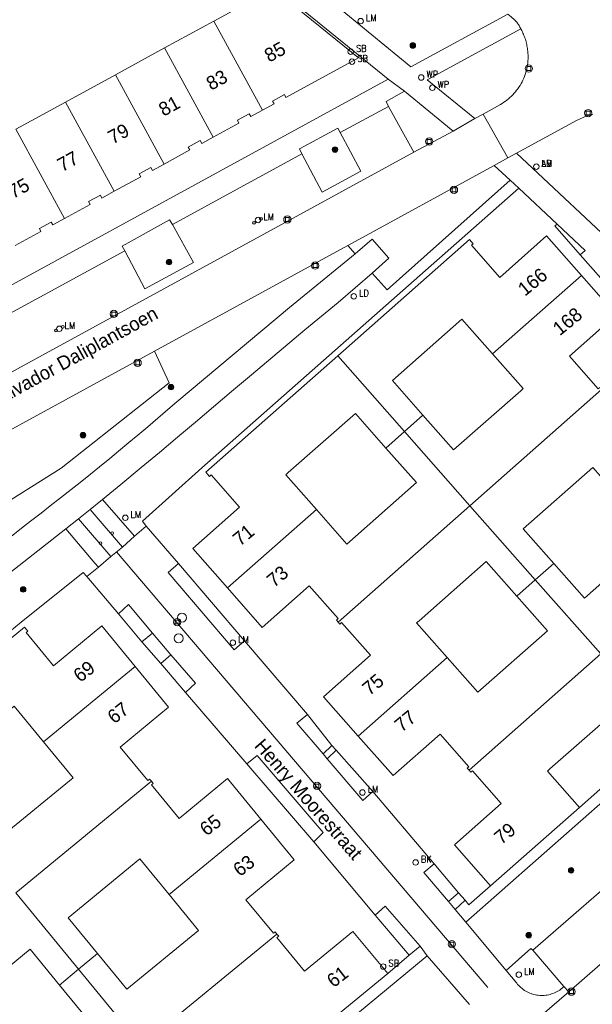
# Model space of a CAD drawing. Header units: metres. Extents: x 138165 to 154469, y 480134 to 494189.
# Tile 685 of 1056: x 146858 to 146910, y 487458 to 487547. Entities that reach past the tile are written whole.
import ezdxf

# ---------------------------------------------------------------- set-up
doc = ezdxf.new("R2010")
doc.units = ezdxf.units.M
doc.header["$LTSCALE"] = 0.001
doc.header["$MEASUREMENT"] = 0
for name, color, linetype, lineweight in [('Level 5', 7, 'Continuous', 0), ('TOP-L-topo objecten punt', 7, 'Continuous', 0), ('TOP-L-topo objecten vlak', 7, 'Continuous', 0), ('TOP-L-verharding molgoot', 7, 'Continuous', 0), ('TOP-T-topo huisnummering naamgeving', 7, 'Continuous', 0)]:
    doc.layers.add(name, color=color, linetype=linetype, lineweight=lineweight)
doc.styles.add('Style-INTL_ISO', font='INTL_ISO.shx')
doc.styles.add('Style-STANDARD', font='STANDARD.shx')

# ---------------------------------------------------------------- blocks, each defined once
blk = doc.blocks.new('24')
at = {"layer": 'TOP-L-topo objecten punt', "color": 7, "linetype": 'Continuous', "lineweight": 0}
for radius in [0.025, 0.0182, 0.0115, 0.005]:
    blk.add_circle((0, 0), radius, dxfattribs=at)
blk = doc.blocks.new('72')
at = {"layer": 'TOP-L-topo objecten punt', "color": 7, "linetype": 'Continuous', "lineweight": 0}
blk.add_circle((0, 0), 0.025, dxfattribs=at)
at = {"layer": 'TOP-L-topo objecten punt', "color": 7, "linetype": 'Continuous', "lineweight": 0, "style": 'Style-STANDARD'}
blk.add_text('BK', height=0.06, dxfattribs=at).set_placement((0.0483, 0))
blk = doc.blocks.new('39')
at = {"layer": 'TOP-L-topo objecten punt', "color": 7, "linetype": 'Continuous', "lineweight": 0}
for p, q in [((0.0175, 0.0175), (-0.0175, 0.0175)), ((-0.0175, 0.0175), (-0.0175, -0.0175)), ((0.0175, 0.0175), (0.0175, -0.0175)), ((0.0175, -0.0175), (-0.0175, -0.0175))]:
    blk.add_line(p, q, dxfattribs=at)
blk.add_circle((0, 0), 0.0332, dxfattribs=at)
blk = doc.blocks.new('73')
at = {"layer": 'TOP-L-topo objecten punt', "color": 7, "linetype": 'Continuous', "lineweight": 0}
blk.add_circle((0, 0), 0.025, dxfattribs=at)
at = {"layer": 'TOP-L-topo objecten punt', "color": 7, "linetype": 'Continuous', "lineweight": 0, "style": 'Style-STANDARD'}
blk.add_text('WP', height=0.06, dxfattribs=at).set_placement((0.0483, 0))
blk = doc.blocks.new('*U13')
at = {"layer": 'Level 5', "color": 7, "linetype": 'Continuous', "lineweight": 0}
blk.add_circle((0, 0), 0.0415, dxfattribs=at)
blk = doc.blocks.new('150')
at = {"layer": 'Level 5', "color": 7, "linetype": 'Continuous', "lineweight": 0}
blk.add_blockref('*U13', (0, 0), dxfattribs=at)
blk = doc.blocks.new('121')
at = {"layer": 'TOP-L-topo objecten punt', "color": 7, "linetype": 'Continuous', "lineweight": 0}
blk.add_circle((0, 0), 0.025, dxfattribs=at)
at = {"layer": 'TOP-L-topo objecten punt', "color": 7, "linetype": 'Continuous', "lineweight": 0, "style": 'Style-STANDARD'}
blk.add_text('LD', height=0.06, dxfattribs=at).set_placement((0.0483, 0))
blk = doc.blocks.new('16')
at = {"layer": 'TOP-L-topo objecten punt', "color": 7, "linetype": 'Continuous', "lineweight": 0}
blk.add_circle((0, 0), 0.025, dxfattribs=at)
at = {"layer": 'TOP-L-topo objecten punt', "color": 7, "linetype": 'Continuous', "lineweight": 0, "style": 'Style-STANDARD'}
blk.add_text('LM', height=0.06, dxfattribs=at).set_placement((0.0483, 0))
blk = doc.blocks.new('10')
at = {"layer": 'TOP-L-topo objecten punt', "linetype": 'Continuous', "lineweight": 0}
blk.add_circle((0, 0), 0.0125, dxfattribs=at)
blk = doc.blocks.new('175')
at = {"layer": 'TOP-L-topo objecten punt', "color": 7, "linetype": 'Continuous', "lineweight": 0}
blk.add_circle((0, 0), 0.025, dxfattribs=at)
at = {"layer": 'TOP-L-topo objecten punt', "color": 7, "linetype": 'Continuous', "lineweight": 0, "style": 'Style-STANDARD'}
blk.add_text('SB', height=0.06, dxfattribs=at).set_placement((0.0483, 0))
blk = doc.blocks.new('11')
at = {"layer": 'TOP-L-topo objecten punt', "color": 7, "linetype": 'Continuous', "lineweight": 0}
blk.add_circle((0, 0), 0.025, dxfattribs=at)
at = {"layer": 'TOP-L-topo objecten punt', "color": 7, "linetype": 'Continuous', "lineweight": 0, "style": 'Style-STANDARD'}
blk.add_text('AB', height=0.06, dxfattribs=at).set_placement((0.0483, 0))

msp = doc.modelspace()

# ---------------------------------------------------------------- linework, layer by layer
at = {"layer": 'TOP-L-topo objecten vlak', "flags": 128}
for points in [[(146902.672, 487547.825), (146893.836, 487543.027), (146887.9, 487547.858), (146875.114, 487558.259), (146874.173, 487559.015), (146873.226, 487559.766), (146872.275, 487560.509), (146871.414, 487561.173), (146870.55, 487561.832), (146869.585, 487562.558), (146868.615, 487563.278), (146867.722, 487563.932), (146847.453, 487578.781), (146856.595, 487583.771)], [(146869.733, 487559.696), (146872.968, 487557.165), (146889.181, 487543.998), (146891.764, 487541.898)], [(146880.322, 487539.062), (146881.383, 487539.642), (146881.24, 487539.902), (146882.32, 487540.492), (146882.462, 487540.232), (146889.063, 487543.84), (146881.299, 487550.149), (146875.881, 487547.187)], [(146902.672, 487547.825), (146902.819, 487547.698), (146902.966, 487547.571), (146903.035, 487547.516), (146903.106, 487547.456), (146903.165, 487547.404), (146903.233, 487547.339), (146903.299, 487547.273), (146903.363, 487547.204), (146903.425, 487547.134), (146903.475, 487547.073), (146903.533, 487546.999), (146903.589, 487546.924), (146903.633, 487546.86), (146903.684, 487546.781), (146903.733, 487546.701), (146903.772, 487546.633), (146903.816, 487546.55), (146903.858, 487546.466)], [(146875.881, 487547.187), (146871.406, 487544.741)], [(146880.322, 487539.062), (146875.881, 487547.187)], [(146899.654, 487538.303), (146895.316, 487541.843), (146903.858, 487546.466)], [(146903.858, 487546.466), (146903.932, 487546.321), (146903.991, 487546.203), (146904.043, 487546.093), (146904.092, 487545.982), (146904.138, 487545.87), (146904.182, 487545.756), (146904.223, 487545.642), (146904.261, 487545.527), (146904.297, 487545.411), (146904.329, 487545.294), (146904.359, 487545.176), (146904.387, 487545.058), (146904.411, 487544.939), (146904.432, 487544.819), (146904.451, 487544.699), (146904.467, 487544.579), (146904.48, 487544.458), (146904.497, 487544.271), (146904.507, 487544.092), (146904.51, 487543.913), (146904.506, 487543.734), (146904.496, 487543.555), (146904.48, 487543.377), (146904.457, 487543.199), (146904.428, 487543.022), (146904.393, 487542.847), (146904.351, 487542.672), (146904.303, 487542.5), (146904.248, 487542.329), (146904.181, 487542.142), (146904.114, 487541.976), (146904.04, 487541.812), (146903.961, 487541.652), (146903.877, 487541.494), (146903.776, 487541.322), (146903.679, 487541.171), (146903.577, 487541.024), (146903.47, 487540.88), (146903.358, 487540.741), (146903.24, 487540.605), (146903.118, 487540.474), (146902.991, 487540.348), (146902.86, 487540.226), (146902.725, 487540.109), (146902.585, 487539.997), (146902.441, 487539.89), (146902.294, 487539.788), (146902.142, 487539.692), (146901.988, 487539.601), (146900.408, 487538.722)], [(146871.406, 487544.741), (146866.93, 487542.295)], [(146871.406, 487544.741), (146875.847, 487536.616)], [(146866.93, 487542.295), (146862.389, 487539.813)], [(146866.93, 487542.295), (146871.372, 487534.17)], [(146891.764, 487541.898), (146831.087, 487508.739)], [(146893.259, 487540.801), (146891.764, 487541.898)], [(146891.792, 487539.416), (146891.574, 487539.855), (146893.259, 487540.801)], [(146897.697, 487537.171), (146893.259, 487540.801)], [(146862.389, 487539.813), (146857.848, 487537.331)], [(146866.831, 487531.688), (146862.389, 487539.813)], [(146875.847, 487536.616), (146878.182, 487537.892), (146878.039, 487538.153), (146879.119, 487538.743), (146879.261, 487538.482), (146880.322, 487539.062)], [(146887.406, 487537.033), (146891.792, 487539.416)], [(146891.792, 487539.416), (146894.112, 487535.243)], [(146900.408, 487538.722), (146899.654, 487538.303)], [(146902.667, 487534.729), (146900.408, 487538.722)], [(146903.449, 487535.158), (146908.933, 487538.134), (146909.055, 487538.201), (146909.18, 487538.264), (146909.306, 487538.323), (146909.452, 487538.387), (146909.581, 487538.439), (146909.712, 487538.487), (146909.863, 487538.537), (146909.996, 487538.577), (146910.131, 487538.614), (146910.266, 487538.646), (146910.402, 487538.675)], [(146899.654, 487538.303), (146897.697, 487537.171)], [(146857.848, 487537.331), (146862.29, 487529.206)], [(146883.908, 487535.084), (146883.688, 487535.536), (146887.172, 487537.433), (146887.406, 487537.033)], [(146887.406, 487537.033), (146889.28, 487533.53), (146885.771, 487531.602), (146883.908, 487535.084)], [(146894.112, 487535.243), (146897.697, 487537.171)], [(146871.372, 487534.17), (146873.707, 487535.446), (146873.564, 487535.707), (146874.643, 487536.297), (146874.786, 487536.036), (146875.847, 487536.616)], [(146894.112, 487535.243), (146837.492, 487504.319)], [(146872.134, 487528.672), (146883.908, 487535.084)], [(146903.449, 487535.158), (146902.667, 487534.729)], [(146947.578, 487493.807), (146943.315, 487497.888), (146931.33, 487509.096), (146913.621, 487525.633), (146903.449, 487535.158)], [(146901.418, 487534.043), (146902.667, 487534.729)], [(146866.831, 487531.688), (146869.231, 487533), (146869.089, 487533.261), (146870.168, 487533.851), (146870.311, 487533.59), (146871.372, 487534.17)], [(146901.418, 487534.043), (146888.104, 487526.741)], [(146902.881, 487532.69), (146901.418, 487534.043)], [(146890.319, 487524.228), (146891.672, 487522.699), (146902.881, 487532.69)], [(146902.881, 487532.69), (146903.659, 487531.956)], [(146862.29, 487529.206), (146864.625, 487530.482), (146864.482, 487530.743), (146865.561, 487531.333), (146865.704, 487531.072), (146866.831, 487531.688)], [(146903.659, 487531.956), (146874.804, 487506.503), (146869.409, 487501.654), (146869.74, 487501.191)], [(146903.659, 487531.956), (146907.158, 487528.692)], [(146857.815, 487526.76), (146860.149, 487528.036), (146860.007, 487528.297), (146861.086, 487528.887), (146861.229, 487528.626), (146862.29, 487529.206)], [(146867.778, 487526.266), (146867.549, 487526.699), (146871.852, 487529.099), (146872.134, 487528.672)], [(146872.134, 487528.672), (146874.028, 487525.195), (146869.615, 487522.79), (146867.778, 487526.266)], [(146909.262, 487525.89), (146906.949, 487528.534), (146907.158, 487528.692)], [(146907.158, 487528.692), (146909.713, 487526.298), (146909.262, 487525.89)], [(146909.37, 487524.034), (146906.199, 487527.625), (146901.927, 487523.852), (146899.345, 487526.775), (146899.495, 487526.908), (146899.164, 487527.283), (146887.171, 487516.692)], [(146888.756, 487525.994), (146890.303, 487527.331), (146891.841, 487525.582), (146890.319, 487524.228)], [(146851.596, 487517.45), (146867.778, 487526.266)], [(146870.504, 487517.127), (146888.104, 487526.741)], [(146888.104, 487526.741), (146888.756, 487525.994)], [(146888.756, 487525.994), (146882.771, 487521.108), (146872.514, 487512.508), (146871.716, 487511.818), (146870.801, 487511.034), (146869.883, 487510.253), (146868.961, 487509.476), (146868.152, 487508.8), (146867.224, 487508.031), (146866.41, 487507.361), (146865.476, 487506.599), (146864.656, 487505.935), (146863.716, 487505.181), (146862.891, 487504.524), (146861.945, 487503.777), (146860.996, 487503.034), (146860.163, 487502.387), (146859.208, 487501.652), (146858.364, 487501.007), (146857.135, 487500.028)], [(146909.262, 487525.89), (146911.124, 487523.779)], [(146865.752, 487503.633), (146867.413, 487504.998), (146869.278, 487506.539), (146870.932, 487507.913), (146872.582, 487509.29), (146874.23, 487510.672), (146875.874, 487512.057), (146877.515, 487513.447), (146879.326, 487514.988), (146884.192, 487519.069), (146887.202, 487521.568), (146890.319, 487524.228)], [(146909.37, 487524.034), (146901.274, 487516.886)], [(146911.204, 487513.648), (146911.039, 487513.835), (146910.889, 487513.703), (146908.268, 487516.671), (146912.54, 487520.444), (146909.37, 487524.034)], [(146894.94, 487511.293), (146892.153, 487514.449), (146898.488, 487520.042), (146901.274, 487516.886)], [(146797.082, 487471.161), (146846.908, 487497.005), (146861.987, 487506.491), (146871.815, 487514.252), (146870.504, 487517.127)], [(146837.715, 487499.216), (146870.504, 487517.127)], [(146887.171, 487516.692), (146875.177, 487506.102), (146875.508, 487505.727), (146875.658, 487505.86), (146878.239, 487502.936), (146873.967, 487499.163), (146877.137, 487495.573)], [(146893.253, 487509.804), (146887.171, 487516.692)], [(146901.274, 487516.886), (146904.061, 487513.73), (146903.836, 487513.531), (146897.727, 487508.137), (146894.94, 487511.293)], [(146899.211, 487503.057), (146911.204, 487513.648)], [(146885.233, 487502.721), (146882.446, 487505.877), (146882.671, 487506.076), (146888.78, 487511.47), (146891.567, 487508.314)], [(146894.94, 487511.293), (146893.253, 487509.804)], [(146893.253, 487509.804), (146891.567, 487508.314)], [(146899.211, 487503.057), (146893.253, 487509.804)], [(146891.567, 487508.314), (146894.353, 487505.158), (146888.019, 487499.565), (146885.233, 487502.721)], [(146906.854, 487497.8), (146904.068, 487500.956), (146910.402, 487506.549), (146913.188, 487503.393)], [(146864.632, 487502.719), (146865.752, 487503.633)], [(146868.665, 487500.29), (146865.752, 487503.633)], [(146887.217, 487492.467), (146899.211, 487503.057)], [(146899.211, 487503.057), (146905.168, 487496.311)], [(146913.188, 487503.393), (146915.975, 487500.237), (146909.641, 487494.644), (146906.854, 487497.8)], [(146864.632, 487502.719), (146863.569, 487501.872)], [(146867.569, 487499.297), (146864.632, 487502.719)], [(146885.233, 487502.721), (146877.137, 487495.573)], [(146863.569, 487501.872), (146862.412, 487500.943)], [(146863.569, 487501.872), (146866.51, 487498.436)], [(146869.74, 487501.191), (146868.665, 487500.29)], [(146872.677, 487497.789), (146869.74, 487501.191)], [(146821.662, 487470.447), (146824.204, 487472.267), (146826.742, 487474.092), (146829.278, 487475.921), (146831.81, 487477.754), (146834.34, 487479.591), (146836.866, 487481.432), (146839.39, 487483.277), (146842.112, 487485.275), (146843.32, 487486.181), (146844.353, 487486.959), (146845.557, 487487.871), (146846.586, 487488.654), (146847.614, 487489.44), (146848.811, 487490.36), (146850.006, 487491.283), (146851.152, 487492.173), (146856.897, 487496.623), (146862.412, 487500.943)], [(146862.412, 487500.943), (146865.046, 487497.844), (146865.376, 487497.479)], [(146868.665, 487500.29), (146867.569, 487499.297)], [(146867.569, 487499.297), (146866.51, 487498.436)], [(146866.51, 487498.436), (146865.376, 487497.479)], [(146865.376, 487497.479), (146864.327, 487496.63)], [(146878.695, 487490.758), (146877.744, 487489.941), (146871.745, 487496.985), (146872.677, 487497.789)], [(146872.677, 487497.789), (146878.695, 487490.758)], [(146897.147, 487489.229), (146894.36, 487492.384), (146894.585, 487492.583), (146900.694, 487497.977), (146903.481, 487494.822)], [(146905.168, 487496.311), (146906.854, 487497.8)], [(146864.327, 487496.63), (146863.99, 487496.987), (146858.338, 487492.462), (146833.554, 487472.051), (146827.991, 487467.538)], [(146864.327, 487496.63), (146867.215, 487493.22)], [(146877.137, 487495.573), (146880.308, 487491.982), (146884.58, 487495.755), (146887.201, 487492.787), (146887.052, 487492.654), (146887.217, 487492.467)], [(146905.168, 487496.311), (146903.481, 487494.822)], [(146911.125, 487489.564), (146905.168, 487496.311)], [(146903.481, 487494.822), (146906.268, 487491.666), (146899.934, 487486.073), (146897.147, 487489.229)], [(146867.215, 487493.22), (146868.121, 487494.071), (146870.302, 487491.467)], [(146869.339, 487490.674), (146867.215, 487493.22)], [(146868.736, 487488.411), (146865.693, 487492.111), (146861.291, 487488.49), (146858.814, 487491.502), (146858.968, 487491.629), (146858.651, 487492.015), (146846.294, 487481.85)], [(146887.217, 487492.467), (146887.383, 487492.279), (146887.532, 487492.412), (146890.154, 487489.443), (146885.881, 487485.671), (146889.051, 487482.08)], [(146870.302, 487491.467), (146869.339, 487490.674)], [(146871.963, 487489.489), (146870.302, 487491.467)], [(146869.339, 487490.674), (146871.053, 487488.686)], [(146884.423, 487484.061), (146878.695, 487490.758)], [(146871.053, 487488.686), (146871.963, 487489.489)], [(146871.963, 487489.489), (146874.225, 487486.901), (146873.316, 487486.06)], [(146899.132, 487478.974), (146911.125, 487489.564)], [(146873.316, 487486.06), (146871.053, 487488.686)], [(146897.147, 487489.229), (146889.051, 487482.08)], [(146868.736, 487488.411), (146860.396, 487481.55)], [(146870.206, 487477.967), (146870.047, 487478.16), (146869.893, 487478.033), (146867.377, 487481.091), (146871.779, 487484.712), (146868.736, 487488.411)], [(146873.316, 487486.06), (146878.897, 487479.548)], [(146853.87, 487476.182), (146851.195, 487479.434), (146857.721, 487484.802), (146860.396, 487481.55)], [(146885.852, 487480.463), (146883.444, 487483.272), (146884.423, 487484.061)], [(146884.423, 487484.061), (146886.643, 487481.232)], [(146909.187, 487475.593), (146906.275, 487478.892), (146906.499, 487479.09), (146911.822, 487483.79), (146914.734, 487480.491)], [(146889.051, 487482.08), (146892.222, 487478.489), (146896.495, 487482.262), (146899.116, 487479.294), (146898.966, 487479.162), (146899.132, 487478.974)], [(146860.396, 487481.55), (146863.07, 487478.299), (146856.544, 487472.931), (146853.87, 487476.182)], [(146886.643, 487481.232), (146885.852, 487480.463)], [(146885.852, 487480.463), (146886.204, 487480.024)], [(146886.204, 487480.024), (146887.039, 487480.792)], [(146887.039, 487480.792), (146886.643, 487481.232)], [(146887.039, 487480.792), (146890.364, 487477.04)], [(146909.187, 487475.593), (146914.734, 487480.491)], [(146878.897, 487479.548), (146879.835, 487480.319), (146885.852, 487473.311), (146884.993, 487472.447)], [(146884.993, 487472.447), (146878.897, 487479.548)], [(146890.364, 487477.04), (146889.452, 487476.22), (146886.204, 487480.024)], [(146898.848, 487465.145), (146915.379, 487479.698)], [(146899.132, 487478.974), (146899.297, 487478.787), (146899.447, 487478.919), (146902.068, 487475.951), (146897.795, 487472.178), (146901.091, 487468.445)], [(146857.85, 487467.802), (146870.206, 487477.967)], [(146880.171, 487474.51), (146877.128, 487478.21), (146872.726, 487474.589), (146870.211, 487477.647), (146870.365, 487477.774), (146870.206, 487477.967)], [(146895.959, 487470.458), (146890.364, 487477.04)], [(146901.091, 487468.445), (146909.187, 487475.593)], [(146880.171, 487474.51), (146871.831, 487467.649)], [(146881.641, 487464.066), (146881.483, 487464.259), (146881.328, 487464.132), (146878.812, 487467.19), (146883.214, 487470.811), (146880.171, 487474.51)], [(146884.993, 487472.447), (146890.6, 487465.783)], [(146865.305, 487462.281), (146862.63, 487465.533), (146869.156, 487470.901), (146871.831, 487467.649)], [(146914.434, 487470.848), (146904.931, 487462.586)], [(146897.277, 487467.03), (146895.032, 487469.67), (146895.959, 487470.458)], [(146895.959, 487470.458), (146898.17, 487467.807)], [(146898.786, 487467.136), (146899.113, 487466.715), (146901.091, 487468.445)], [(146863.567, 487460.852), (146857.85, 487467.802)], [(146871.831, 487467.649), (146874.505, 487464.398), (146867.98, 487459.03), (146865.305, 487462.281)], [(146898.17, 487467.807), (146897.277, 487467.03)], [(146897.867, 487466.308), (146897.277, 487467.03)], [(146897.867, 487466.308), (146898.786, 487467.136)], [(146898.786, 487467.136), (146898.17, 487467.807)], [(146917.721, 487467.087), (146908.212, 487458.81)], [(146890.6, 487465.783), (146891.481, 487466.596), (146894.676, 487462.955)], [(146898.848, 487465.145), (146897.867, 487466.308)], [(146893.689, 487462.144), (146890.6, 487465.783)], [(146891.727, 487460.463), (146888.563, 487464.309), (146884.161, 487460.688), (146881.646, 487463.746), (146881.8, 487463.873), (146881.641, 487464.066)], [(146902.513, 487460.742), (146898.848, 487465.145)], [(146869.285, 487453.901), (146881.641, 487464.066)], [(146855.304, 487454.054), (146852.629, 487457.306), (146852.861, 487457.497), (146859.155, 487462.674), (146861.83, 487459.422)], [(146894.676, 487462.955), (146893.689, 487462.144)], [(146894.676, 487462.955), (146895.327, 487462.094)], [(146904.931, 487462.586), (146904.751, 487462.754), (146902.513, 487460.742)], [(146904.931, 487462.586), (146907.776, 487459.297)], [(146865.305, 487462.281), (146863.567, 487460.852)], [(146878.42, 487448.084), (146895.327, 487462.094)], [(146891.727, 487460.463), (146893.689, 487462.144)], [(146895.327, 487462.094), (146899.177, 487457.662)], [(146863.567, 487460.852), (146861.83, 487459.422)], [(146863.567, 487460.852), (146869.285, 487453.901)], [(146907.776, 487459.297), (146907.389, 487458.961), (146907.273, 487458.887), (146907.153, 487458.819), (146907.031, 487458.757), (146906.905, 487458.7), (146906.777, 487458.649), (146906.647, 487458.605), (146906.515, 487458.567), (146906.396, 487458.538), (146906.261, 487458.511), (146906.125, 487458.491), (146905.988, 487458.477), (146905.851, 487458.47), (146905.713, 487458.47), (146905.576, 487458.475), (146905.439, 487458.487), (146905.317, 487458.504), (146905.182, 487458.528), (146905.048, 487458.559), (146904.915, 487458.596), (146904.785, 487458.639), (146904.67, 487458.682), (146904.544, 487458.737), (146904.421, 487458.797), (146904.3, 487458.864), (146904.183, 487458.935), (146904.069, 487459.013), (146903.959, 487459.095), (146903.853, 487459.183), (146903.751, 487459.275), (146903.654, 487459.373), (146903.561, 487459.474), (146903.475, 487459.578), (146902.513, 487460.742)], [(146883.387, 487453.602), (146891.727, 487460.463)], [(146861.83, 487459.422), (146864.504, 487456.171), (146858.21, 487450.993), (146857.979, 487450.803), (146855.304, 487454.054)], [(146908.212, 487458.81), (146907.776, 487459.297)], [(146908.212, 487458.81), (146899.878, 487451.618)]]:
    msp.add_lwpolyline(points, dxfattribs=at)
at = {"layer": 'TOP-L-verharding molgoot', "flags": 128}
msp.add_lwpolyline([(146900.845, 487459.202), (146867.04, 487498.867)], dxfattribs=at)

# ---------------------------------------------------------------- block references
at = {"layer": 'TOP-L-topo objecten punt', "xscale": 10, "yscale": 10, "zscale": 10}
for name, p in [('16', (146889.262, 487547.182)), ('175', (146888.359, 487544.397)), ('24', (146894.018, 487544.959)), ('175', (146888.475, 487543.482)), ('39', (146904.584, 487542.862)), ('73', (146894.779, 487542.045)), ('73', (146895.788, 487541.113)), ('39', (146909.986, 487538.81)), ('39', (146895.511, 487536.221)), ('24', (146886.929, 487535.482)), ('16', (146905.259, 487533.928)), ('11', (146905.259, 487533.928)), ('39', (146897.765, 487531.821)), ('10', (146879.554, 487528.803)), ('16', (146879.918, 487529.07)), ('10', (146880.186, 487529.189)), ('39', (146882.589, 487529.123)), ('24', (146871.818, 487525.239)), ('39', (146885.117, 487524.922)), ('121', (146888.636, 487522.121)), ('39', (146866.789, 487520.517)), ('10', (146861.519, 487519.016)), ('16', (146861.822, 487519.17)), ('10', (146862.146, 487519.344)), ('39', (146868.959, 487516.074)), ('24', (146871.998, 487513.858)), ('24', (146863.981, 487509.483)), ('16', (146867.83, 487501.96)), ('10', (146866.641, 487500.563)), ('10', (146865.572, 487499.647)), ('24', (146858.532, 487495.439)), ('150', (146872.992, 487492.864)), ('39', (146872.556, 487492.468)), ('150', (146872.688, 487490.976)), ('16', (146877.632, 487490.59)), ('39', (146885.292, 487477.547)), ('16', (146889.425, 487476.948)), ('72', (146894.268, 487470.58)), ('24', (146908.428, 487469.861)), ('39', (146897.571, 487463.138)), ('24', (146904.571, 487463.962)), ('175', (146891.319, 487461.104)), ('16', (146903.666, 487460.362)), ('39', (146908.464, 487458.819))]:
    msp.add_blockref(name, p, dxfattribs=at)

# ---------------------------------------------------------------- texts
at = {"layer": 'TOP-T-topo huisnummering naamgeving', "style": 'Style-INTL_ISO'}
for s, rotation, p in [('85', 28.6, (146880.937, 487543.386)), ('83', 28.6, (146875.642, 487540.831)), ('81', 28.6, (146871.315, 487538.467)), ('79', 28.6, (146866.691, 487535.939)), ('77', 28.6, (146862.084, 487533.421)), ('75', 28.6, (146857.61, 487530.975)), ('166', 39, (146904.224, 487522.082)), ('Salvador Daliplantsoen', 28.7, (146855.857, 487511.92)), ('168', 39, (146907.4, 487518.485)), ('71', 39.6, (146878.277, 487499.32)), ('73', 39.6, (146881.372, 487495.559)), ('69', 37.6, (146863.721, 487486.918)), ('75', 39.6, (146890.066, 487485.714)), ('67', 37.7, (146866.823, 487483.146)), ('77', 39.6, (146893.004, 487482.386)), ('Henry Moorestraat', 311, (146879.511, 487481.152)), ('65', 37.6, (146875.226, 487472.931)), ('79', 39.6, (146902.075, 487472.151)), ('63', 37.6, (146878.265, 487469.236)), ('61', 37.7, (146886.8, 487459.128))]:
    msp.add_text(s, height=1.25, rotation=rotation, dxfattribs=at).set_placement(p)

doc.saveas('drawing.dxf')
